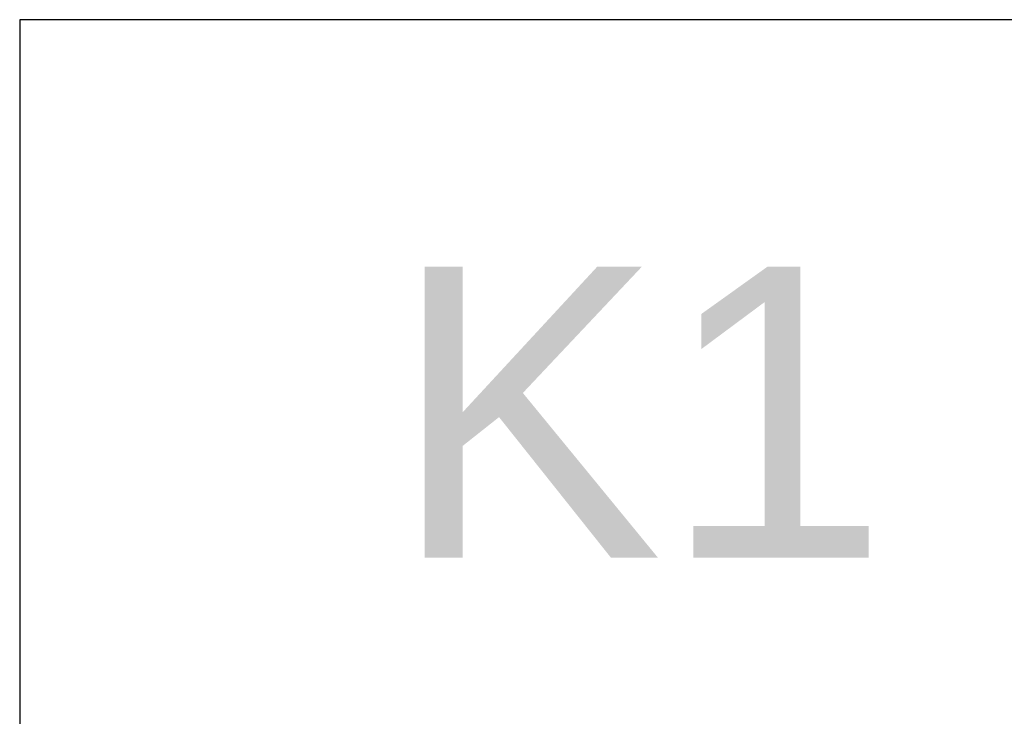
# Model space of a CAD drawing. Header units: inches. Extents: x 0 to 474, y -297 to 0.
# Tile 281 of 303: x 259.3 to 262.74, y -133.34 to -130.9. Entities that reach past the tile are written whole.
import ezdxf

# ---------------------------------------------------------------- set-up
doc = ezdxf.new("R2010")
doc.units = ezdxf.units.IN
doc.header["$MEASUREMENT"] = 0
doc.styles.add('Arial0', font='arial.ttf', dxfattribs={"height": 3.644212})

msp = doc.modelspace()

# ---------------------------------------------------------------- linework, layer by layer
at = {"color": 1, "true_color": 0xff0000}
for p, q in [((264, -130.9), (259.3, -130.9)), ((259.3, -130.9), (259.3, -141.9))]:
    msp.add_line(p, q, dxfattribs=at)
at = {"color": 7, "true_color": 0xffffff}
for p, q in [((264, -130.9), (259.3, -130.9)), ((259.3, -130.9), (259.3, -141.9))]:
    msp.add_line(p, q, dxfattribs=at)

# ---------------------------------------------------------------- texts
at = {"color": 18, "true_color": 0x000000, "style": 'Arial0'}
msp.add_text('K1', height=1.01786, dxfattribs=at).set_placement((260.6, -132.7819))

doc.saveas('drawing.dxf')
